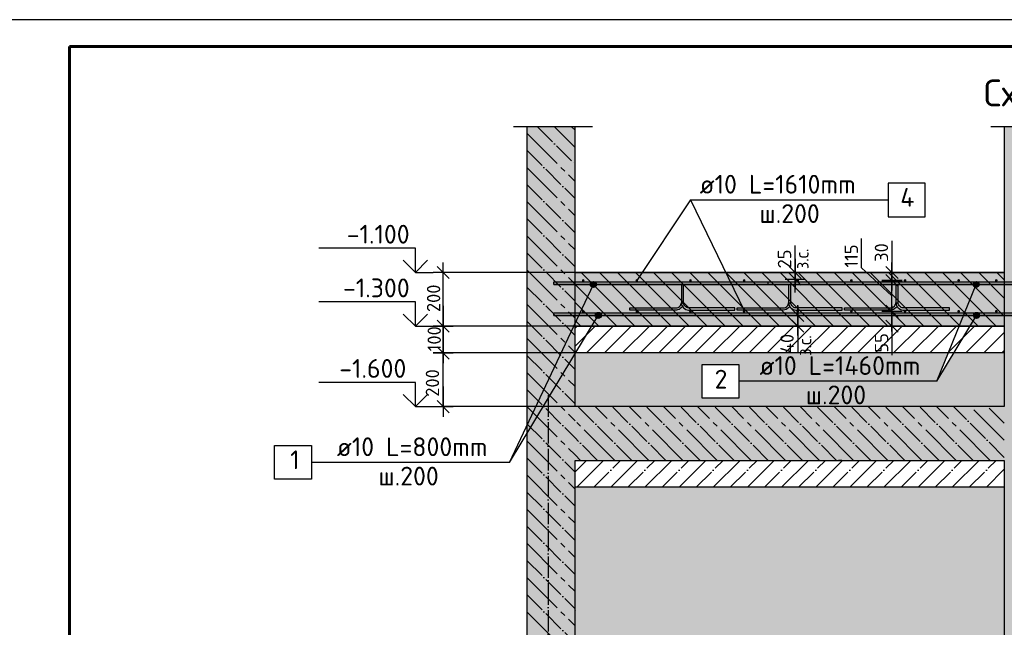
# Model space of a CAD drawing. Header units: millimetres. Extents: x 40580 to 559114, y -343730 to 81020.
# Tile 560 of 656: x 416589 to 434942, y -48708 to -37394. Entities that reach past the tile are written whole.
import ezdxf

# ---------------------------------------------------------------- set-up
doc = ezdxf.new("R2010")
doc.units = ezdxf.units.MM
doc.linetypes.add('______11', pattern=[500, 400, -50, 0, -50])
doc.linetypes.add('______5', pattern=[1100, 800, -100, 100, -100])
for name, color, linetype in [('___________________', 253, '______5'), ('_____________________', 96, 'Continuous'), ('______________________', 7, 'Continuous'), ('_______________________', 7, 'Continuous'), ('_________________________0', 7, 'Continuous'), ('Тонкие', 7, 'Continuous'), ('ФВ-2', 7, 'Continuous')]:
    doc.layers.add(name, color=color, linetype=linetype)
doc.layers.add('Standard', color=7, linetype='Continuous', lineweight=25)
doc.styles.add('ISOCPEUR', font='isocpeur.ttf')
doc.linetypes.add('ГОСТ 2.303 8', pattern='A,40,[2,GOST 2.303-68.shx,S=1,R=0,X=0,Y=0],-8', length=48)

# ---------------------------------------------------------------- blocks, each defined once
blk = doc.blocks.new('ALL_ML_STRICH')
at = {"color": 0, "linetype": 'ByBlock', "lineweight": -2}
for p, q in [((0, -0.5), (0, 0.5)), ((-1, 0), (0.5, 0)), ((-0.3, -0.3), (0.3, 0.3))]:
    blk.add_line(p, q, dxfattribs=at)
blk = doc.blocks.new('Из_буфера8386')
at = {"linetype": 'Continuous', "lineweight": 25, "ltscale": 100}
blk.add_lwpolyline([(62, 59400), (62, 0), (42062, 0), (42062, 59400), (62, 59400)], dxfattribs=at)
blk.add_lwpolyline([(62, 59400), (62, 0), (42062, 0), (42062, 59400), (62, 59400)], dxfattribs=at)
at = {"linetype": 'Continuous', "lineweight": 60, "ltscale": 100}
blk.add_lwpolyline([(2062, 58900), (2062, 500), (41562, 500), (41562, 58900), (2062, 58900)], dxfattribs=at)

msp = doc.modelspace()

# ---------------------------------------------------------------- hatches: boundary and pattern name
at = {"layer": '___________________', "linetype": 'Continuous'}
for points in [[(426942.4, -46891.9), (426946.1, -46888.1), (426959.6, -46901.6), (426946.1, -46915.1), (426942.4, -46911.3)], [(426942.4, -48391.9), (426946.1, -48388.1), (426959.6, -48401.6), (426946.1, -48415.1), (426942.4, -48411.3)]]:
    msp.add_hatch(color=7, dxfattribs=at).paths.add_polyline_path(points, flags=16)
at = {"layer": 'Standard', "linetype": 'Continuous'}
for points in [[(426042.4, -55599.7), (426942.4, -55599.7), (426942.4, -39387.1), (426042.4, -39387.1)], [(434942.4, -55599.7), (435842.4, -55599.7), (435842.4, -39387.1), (434942.4, -39387.1)], [(434942.4, -42099.7), (426942.4, -42099.7), (426942.4, -43099.7), (434942.4, -43099.7)], [(434942.4, -44599.7), (426942.4, -44599.7), (426942.4, -45599.7), (434942.4, -45599.7)]]:
    msp.add_hatch(color=9, dxfattribs=at).paths.add_polyline_path(points)
at = {"layer": 'ФВ-2'}
h = msp.add_hatch(dxfattribs=at)
h.set_pattern_fill('ANSI31', color=253, scale=75, angle=90)
h.set_pattern_definition([(135, (-985862.2, 1151588.58), (-168.379802, -168.379802), [])])
edge = h.paths.add_edge_path()
edge.add_line((449142.4, -42099.7), (449142.4, -43099.7))
edge.add_line((449142.4, -43099.7), (435842.4, -43099.7))
edge.add_line((435842.4, -43099.7), (435842.4, -42099.7))
edge.add_line((449142.4, -42099.7), (435842.4, -42099.7))
h.paths.add_polyline_path([(434942.4, -42099.7), (434942.4, -43099.7), (426942.4, -43099.7), (426942.4, -42099.7)])
h = msp.add_hatch(dxfattribs=at)
h.set_pattern_fill('ANSI31', color=253, scale=75)
h.set_pattern_definition([(45, (-985862.2, 1151588.58), (-168.379802, 168.379802), [])])
h.paths.add_polyline_path([(435842.4, -43099.7), (449142.4, -43099.7), (449142.4, -43599.7), (435842.4, -43599.7)])
h.paths.add_polyline_path([(426942.4, -43099.7), (434942.4, -43099.7), (434942.4, -43599.7), (426942.4, -43599.7)])
h = msp.add_hatch(dxfattribs=at)
h.set_pattern_fill('AR-CONC', color=256, scale=5)
h.set_pattern_definition([(50, (91404.84, 68891.65), (910.9233, -79.6954), [95.25, -1047.75]), (355, (91404.8, 68891.65), (-176.217, 955.2842), [76.2, -838.203]), (100.45144, (91480.75, 68885), (734.7062, 875.5888), [80.95, -890.4512]), (46.1842, (91404.8, 69145.7), (1355.3952, -210.2116), [142.875, -1571.625]), (96.63556, (91517.8, 69128.1), (1187.0207, 1237.1306), [121.425, -1335.678]), (351.18415, (91404.8, 69145.7), (1187.0207, 1237.1306), [114.3, -1257.2987]), (21, (91531.84, 69082.15), (758.072, -511.326), [95.25, -1047.75]), (326, (91531.8, 69082.15), (309.0101, 920.9398), [76.2, -838.2]), (71.45144, (91595, 69039.5), (1067.082, 409.6138), [80.95, -890.4497]), (37.5, (91404.84, 68891.65), (15.44302, 422.7752), [0, -828.04, 0, -850.9, 0, -841.375]), (7.5, (91404.84, 68891.65), (334.0983, 500.9029), [0, -485.14, 0, -808.99, 0, -320.675]), (327.5, (91121.63, 68891.65), (677.95298, -28.64372), [0, -317.5, 0, -990.6, 0, -1314.45]), (317.5, (90994.63, 68891.65), (740.6459, 127.1325), [0, -412.75, 0, -657.86, 0, -933.45])])
h.paths.add_polyline_path([(434942.4, -55599.7), (426942.4, -55599.7), (426942.4, -46099.7), (434942.4, -46099.7)])
h.paths.add_polyline_path([(449142.4, -52425.4), (449142.4, -52743.6), (449142.4, -53061.8), (449142.4, -53380), (449142.4, -53698.2), (449142.4, -54016.4), (449142.4, -54334.6), (449142.4, -54652.8), (449142.4, -54971), (449142.4, -55289.2), (449142.4, -55599.7), (448881.9, -55599.7), (448563.7, -55599.7), (448245.5, -55599.7), (447927.3, -55599.7), (447609.1, -55599.7), (447290.9, -55599.7), (446972.7, -55599.7), (446654.5, -55599.7), (446336.3, -55599.7), (446018.1, -55599.7), (445699.9, -55599.7), (445381.7, -55599.7), (445063.5, -55599.7), (444745.4, -55599.7), (444427.2, -55599.7), (444109, -55599.7), (443790.8, -55599.7), (443472.6, -55599.7), (443154.4, -55599.7), (442836.2, -55599.7), (442518, -55599.7), (442199.8, -55599.7), (441881.6, -55599.7), (441563.4, -55599.7), (441245.2, -55599.7), (440927, -55599.7), (440608.8, -55599.7), (440290.6, -55599.7), (439972.4, -55599.7), (439654.2, -55599.7), (439336, -55599.7), (439017.8, -55599.7), (438699.6, -55599.7), (438381.4, -55599.7), (438063.2, -55599.7), (437745, -55599.7), (437426.8, -55599.7), (437108.6, -55599.7), (436790.4, -55599.7), (436472.2, -55599.7), (436154, -55599.7), (435842.4, -55599.7), (435842.4, -55353.5), (435842.4, -55035.3), (435842.4, -54717.1), (435842.4, -54398.9), (435842.4, -54080.7), (435842.4, -53762.5), (435842.4, -53444.3), (435842.4, -53126.1), (435842.4, -52807.9), (435842.4, -52489.7), (435842.4, -52171.5), (435842.4, -51853.3), (435842.4, -51535.1), (435842.4, -51216.9), (435842.4, -50898.7), (435842.4, -50580.5), (435842.4, -50262.3), (435842.4, -49944.1), (435842.4, -49625.9), (435842.4, -49307.7), (435842.4, -48989.5), (435842.4, -48671.3), (435842.4, -48353.1), (435842.4, -48099.7), (436108.4, -48099.7), (436426.6, -48099.7), (436744.8, -48099.7), (437063, -48099.7), (437381.2, -48099.7), (437699.4, -48099.7), (438017.6, -48099.7), (438335.8, -48099.7), (438654, -48099.7), (438972.2, -48099.7), (439290.4, -48099.7), (439608.6, -48099.7), (439926.8, -48099.7), (440245, -48099.7), (440563.2, -48099.7), (440881.4, -48099.7), (441199.6, -48099.7), (441517.8, -48099.7), (441836, -48099.7), (442154.2, -48099.7), (442472.4, -48099.7), (442790.6, -48099.7), (443108.8, -48099.7), (443427, -48099.7), (443745.2, -48099.7), (444063.4, -48099.7), (444381.6, -48099.7), (444699.8, -48099.7), (445018, -48099.7), (445336.2, -48099.7), (445654.4, -48099.7), (445972.6, -48099.7), (446290.8, -48099.7), (446609, -48099.7), (446927.2, -48099.7), (447245.4, -48099.7), (447563.6, -48099.7), (447881.7, -48099.7), (448199.9, -48099.7), (448518.1, -48099.7), (448836.3, -48099.7), (449142.4, -48099.7), (449142.4, -48288.8), (449142.4, -48607), (449142.4, -48925.2), (449142.4, -49243.4), (449142.4, -49561.6), (449142.4, -49879.8), (449142.4, -50198), (449142.4, -50516.2), (449142.4, -50834.4), (449142.4, -51152.6), (449142.4, -51470.8), (449142.4, -51789), (449142.4, -52107.2)])
h.paths.add_polyline_path([(426942.4, -43907.9), (426942.4, -43611.7), (426949.6, -43599.7), (431092, -43599.7), (432848.4, -43599.7), (433897.5, -43599.7), (433683.1, -44126.1), (429995.6, -44126.1), (429995.6, -43813.6), (429308.1, -43813.6), (429308.1, -44438.6), (429995.6, -44438.6), (429995.6, -44126.1), (433683.1, -44126.1), (434001.5, -43599.7), (434942.4, -43599.7), (434942.4, -43634.8), (434942.4, -43953), (434942.4, -44271.2), (434942.4, -44589.4), (434942.4, -44599.7), (434634.5, -44599.7), (434316.3, -44599.7), (433998.1, -44599.7), (433679.9, -44599.7), (433361.7, -44599.7), (433043.5, -44599.7), (432725.3, -44599.7), (432407.1, -44599.7), (432088.9, -44599.7), (431770.7, -44599.7), (431452.5, -44599.7), (431134.3, -44599.7), (430816.1, -44599.7), (430497.9, -44599.7), (430179.7, -44599.7), (429861.5, -44599.7), (429543.3, -44599.7), (429225.1, -44599.7), (428906.9, -44599.7), (428588.7, -44599.7), (428270.5, -44599.7), (427952.3, -44599.7), (427634.1, -44599.7), (427315.9, -44599.7), (426997.8, -44599.7), (426942.4, -44599.7), (426942.4, -44544.3), (426942.4, -44226.1)])

# ---------------------------------------------------------------- linework, layer by layer
at = {"color": 0, "linetype": 'ByBlock', "lineweight": -2}
for p, q in [((432848.4, -41512.7), (432848.4, -42437.2)), ((432960.9, -42212.2), (432735.9, -41987.2)), ((432848.4, -42474.7), (432848.4, -41912.2)), ((432735.9, -42137.2), (432960.9, -42362.2)), ((432660.9, -42249.7), (433035.9, -42249.7)), ((432848.4, -42724.7), (432848.4, -43640.2)), ((432735.9, -42987.2), (432960.9, -43212.2))]:
    msp.add_line(p, q, dxfattribs=at)
at = {"layer": '___________________', "color": 253, "linetype": '______11'}
msp.add_line((426442.4, -44387.1), (426442.4, -58742.5), dxfattribs=at)
at = {"layer": '_____________________', "color": 7, "linetype": 'Continuous'}
for p, q in [((433467.4, -40437.2), (432779.9, -40437.2)), ((432779.9, -40437.2), (432779.9, -41062.2)), ((433467.4, -41062.2), (433467.4, -40437.2)), ((429092.4, -40749.7), (428092.4, -42249.7)), ((429092.4, -40749.7), (432779.9, -40749.7)), ((429092.4, -40749.7), (430097.1, -42823.8)), ((432779.9, -41062.2), (433467.4, -41062.2)), ((425716.3, -45638.5), (427283.6, -42324.7)), ((427227.3, -42324.7), (427227.3, -42324.7)), ((427283.6, -42268.5), (427283.6, -42268.5)), ((427283.6, -42381), (427283.6, -42381)), ((427339.8, -42324.7), (427339.8, -42324.7)), ((433683.1, -44126.1), (434416.9, -42324.7)), ((434360.6, -42324.7), (434360.6, -42324.7)), ((434416.9, -42268.5), (434416.9, -42268.5)), ((434416.9, -42381), (434416.9, -42381)), ((434473.1, -42324.7), (434473.1, -42324.7)), ((425716.3, -45638.5), (427373, -42899.7)), ((427316.8, -42899.7), (427316.8, -42899.7)), ((427373, -42843.5), (427373, -42843.5)), ((427429.3, -42899.7), (427429.3, -42899.7)), ((433683.1, -44126.1), (434424.9, -42899.7)), ((434368.7, -42899.7), (434368.7, -42899.7)), ((434424.9, -42843.5), (434424.9, -42843.5)), ((434481.2, -42899.7), (434481.2, -42899.7)), ((427373, -42956), (427373, -42956)), ((434424.9, -42956), (434424.9, -42956)), ((429308.1, -44438.6), (429308.1, -43813.6)), ((429308.1, -43813.6), (429995.6, -43813.6)), ((429995.6, -43813.6), (429995.6, -44438.6)), ((433683.1, -44126.1), (429995.6, -44126.1)), ((429995.6, -44438.6), (429308.1, -44438.6)), ((421341.3, -45951), (421341.3, -45326)), ((421341.3, -45326), (422028.8, -45326)), ((422028.8, -45326), (422028.8, -45951)), ((425716.3, -45638.5), (422028.8, -45638.5)), ((422028.8, -45951), (421341.3, -45951))]:
    msp.add_line(p, q, dxfattribs=at)
at = {"layer": '_____________________', "color": 4, "linetype": 'Continuous'}
for p, q in [((430542.4, -42324.7), (430542.4, -42274.7)), ((430542.4, -42899.7), (430542.4, -42849.7))]:
    msp.add_line(p, q, dxfattribs=at)
at = {"layer": '_____________________', "color": 4, "linetype": 'Continuous', "extrusion": (0, 0, -1)}
for points in [[(-426542.4, -42324.7), (-426542.4, -42274.7), (-435342.4, -42274.7), (-435342.4, -42324.7), (-426542.4, -42324.7), (-435342.4, -42324.7), (-426542.4, -42324.7), (-435342.4, -42324.7)], [(-426542.4, -42899.7), (-426542.4, -42849.7), (-435342.4, -42849.7), (-435342.4, -42899.7), (-426542.4, -42899.7), (-435342.4, -42899.7), (-426542.4, -42899.7), (-435342.4, -42899.7)]]:
    msp.add_lwpolyline(points, dxfattribs=at)
at = {"layer": '_____________________', "color": 7, "linetype": 'Continuous'}
for centre in [(427283.6, -42324.7), (434416.9, -42324.7), (427373, -42899.7), (434424.9, -42899.7)]:
    msp.add_circle(centre, 56.3, dxfattribs=at)
at = {"layer": '_____________________', "color": 4, "linetype": 'Continuous'}
for points in [[(427069.3, -42259.3), (427067.4, -42249.7), (427069.3, -42240.1)], [(427074.7, -42267.4), (427069.3, -42240.1), (427074.7, -42232)], [(427069.3, -42259.3), (427069.3, -42240.1), (427074.7, -42267.4)], [(427082.8, -42272.8), (427074.7, -42232), (427082.8, -42226.6)], [(427074.7, -42267.4), (427074.7, -42232), (427082.8, -42272.8)], [(427092.4, -42274.7), (427082.8, -42226.6), (427092.4, -42224.7)], [(427082.8, -42272.8), (427082.8, -42226.6), (427092.4, -42274.7)], [(427092.4, -42274.7), (427092.4, -42224.7), (427101.9, -42272.8)], [(427101.9, -42272.8), (427092.4, -42224.7), (427101.9, -42226.6)], [(427101.9, -42272.8), (427101.9, -42226.6), (427110, -42267.4)], [(427110, -42267.4), (427101.9, -42226.6), (427110, -42232)], [(427110, -42267.4), (427110, -42232), (427115.5, -42259.3)], [(427115.5, -42259.3), (427110, -42232), (427115.5, -42240.1)], [(427115.5, -42259.3), (427115.5, -42240.1), (427117.4, -42249.7)], [(428069.3, -42259.3), (428067.4, -42249.7), (428069.3, -42240.1)], [(428074.7, -42267.4), (428069.3, -42240.1), (428074.7, -42232)], [(428069.3, -42259.3), (428069.3, -42240.1), (428074.7, -42267.4)], [(428082.8, -42272.8), (428074.7, -42232), (428082.8, -42226.6)], [(428074.7, -42267.4), (428074.7, -42232), (428082.8, -42272.8)], [(428092.4, -42274.7), (428082.8, -42226.6), (428092.4, -42224.7)], [(428082.8, -42272.8), (428082.8, -42226.6), (428092.4, -42274.7)], [(428092.4, -42274.7), (428092.4, -42224.7), (428101.9, -42272.8)], [(428101.9, -42272.8), (428092.4, -42224.7), (428101.9, -42226.6)], [(428101.9, -42272.8), (428101.9, -42226.6), (428110, -42267.4)], [(428110, -42267.4), (428101.9, -42226.6), (428110, -42232)], [(428110, -42267.4), (428110, -42232), (428115.5, -42259.3)], [(428115.5, -42259.3), (428110, -42232), (428115.5, -42240.1)], [(428115.5, -42259.3), (428115.5, -42240.1), (428117.4, -42249.7)], [(429069.3, -42259.3), (429067.4, -42249.7), (429069.3, -42240.1)], [(429074.7, -42267.4), (429069.3, -42240.1), (429074.7, -42232)], [(429069.3, -42259.3), (429069.3, -42240.1), (429074.7, -42267.4)], [(429082.8, -42272.8), (429074.7, -42232), (429082.8, -42226.6)], [(429074.7, -42267.4), (429074.7, -42232), (429082.8, -42272.8)], [(429092.4, -42274.7), (429082.8, -42226.6), (429092.4, -42224.7)], [(429082.8, -42272.8), (429082.8, -42226.6), (429092.4, -42274.7)], [(429092.4, -42274.7), (429092.4, -42224.7), (429101.9, -42272.8)], [(429101.9, -42272.8), (429092.4, -42224.7), (429101.9, -42226.6)], [(429101.9, -42272.8), (429101.9, -42226.6), (429110, -42267.4)], [(429110, -42267.4), (429101.9, -42226.6), (429110, -42232)], [(429110, -42267.4), (429110, -42232), (429115.5, -42259.3)], [(429115.5, -42259.3), (429110, -42232), (429115.5, -42240.1)], [(429115.5, -42259.3), (429115.5, -42240.1), (429117.4, -42249.7)], [(430069.3, -42259.3), (430067.4, -42249.7), (430069.3, -42240.1)], [(430074.7, -42267.4), (430069.3, -42240.1), (430074.7, -42232)], [(430069.3, -42259.3), (430069.3, -42240.1), (430074.7, -42267.4)], [(430082.8, -42272.8), (430074.7, -42232), (430082.8, -42226.6)], [(430074.7, -42267.4), (430074.7, -42232), (430082.8, -42272.8)], [(430092.4, -42274.7), (430082.8, -42226.6), (430092.4, -42224.7)], [(430082.8, -42272.8), (430082.8, -42226.6), (430092.4, -42274.7)], [(430092.4, -42274.7), (430092.4, -42224.7), (430101.9, -42272.8)], [(430101.9, -42272.8), (430092.4, -42224.7), (430101.9, -42226.6)], [(430101.9, -42272.8), (430101.9, -42226.6), (430110, -42267.4)], [(430110, -42267.4), (430101.9, -42226.6), (430110, -42232)], [(430110, -42267.4), (430110, -42232), (430115.5, -42259.3)], [(430115.5, -42259.3), (430110, -42232), (430115.5, -42240.1)], [(430115.5, -42259.3), (430115.5, -42240.1), (430117.4, -42249.7)], [(431069.3, -42259.3), (431067.4, -42249.7), (431069.3, -42240.1)], [(431074.7, -42267.4), (431069.3, -42240.1), (431074.7, -42232)], [(431069.3, -42259.3), (431069.3, -42240.1), (431074.7, -42267.4)], [(431082.8, -42272.8), (431074.7, -42232), (431082.8, -42226.6)], [(431074.7, -42267.4), (431074.7, -42232), (431082.8, -42272.8)], [(431092.4, -42274.7), (431082.8, -42226.6), (431092.4, -42224.7)], [(431082.8, -42272.8), (431082.8, -42226.6), (431092.4, -42274.7)], [(431092.4, -42274.7), (431092.4, -42224.7), (431101.9, -42272.8)], [(431101.9, -42272.8), (431092.4, -42224.7), (431101.9, -42226.6)], [(431101.9, -42272.8), (431101.9, -42226.6), (431110, -42267.4)], [(431110, -42267.4), (431101.9, -42226.6), (431110, -42232)], [(431110, -42267.4), (431110, -42232), (431115.5, -42259.3)], [(431115.5, -42259.3), (431110, -42232), (431115.5, -42240.1)], [(431115.5, -42259.3), (431115.5, -42240.1), (431117.4, -42249.7)], [(432069.3, -42259.3), (432067.4, -42249.7), (432069.3, -42240.1)], [(432074.7, -42267.4), (432069.3, -42240.1), (432074.7, -42232)], [(432069.3, -42259.3), (432069.3, -42240.1), (432074.7, -42267.4)], [(432082.8, -42272.8), (432074.7, -42232), (432082.8, -42226.6)], [(432074.7, -42267.4), (432074.7, -42232), (432082.8, -42272.8)], [(432092.4, -42274.7), (432082.8, -42226.6), (432092.4, -42224.7)], [(432082.8, -42272.8), (432082.8, -42226.6), (432092.4, -42274.7)], [(432092.4, -42274.7), (432092.4, -42224.7), (432101.9, -42272.8)], [(432101.9, -42272.8), (432092.4, -42224.7), (432101.9, -42226.6)], [(432101.9, -42272.8), (432101.9, -42226.6), (432110, -42267.4)], [(432110, -42267.4), (432101.9, -42226.6), (432110, -42232)], [(432110, -42267.4), (432110, -42232), (432115.5, -42259.3)], [(432115.5, -42259.3), (432110, -42232), (432115.5, -42240.1)], [(432115.5, -42259.3), (432115.5, -42240.1), (432117.4, -42249.7)], [(433069.3, -42259.3), (433067.4, -42249.7), (433069.3, -42240.1)], [(433074.7, -42267.4), (433069.3, -42240.1), (433074.7, -42232)], [(433069.3, -42259.3), (433069.3, -42240.1), (433074.7, -42267.4)], [(433082.8, -42272.8), (433074.7, -42232), (433082.8, -42226.6)], [(433074.7, -42267.4), (433074.7, -42232), (433082.8, -42272.8)], [(433092.4, -42274.7), (433082.8, -42226.6), (433092.4, -42224.7)], [(433082.8, -42272.8), (433082.8, -42226.6), (433092.4, -42274.7)], [(433092.4, -42274.7), (433092.4, -42224.7), (433101.9, -42272.8)], [(433101.9, -42272.8), (433092.4, -42224.7), (433101.9, -42226.6)], [(433101.9, -42272.8), (433101.9, -42226.6), (433110, -42267.4)], [(433110, -42267.4), (433101.9, -42226.6), (433110, -42232)], [(433110, -42267.4), (433110, -42232), (433115.5, -42259.3)], [(433115.5, -42259.3), (433110, -42232), (433115.5, -42240.1)], [(433115.5, -42259.3), (433115.5, -42240.1), (433117.4, -42249.7)], [(434069.3, -42259.3), (434067.4, -42249.7), (434069.3, -42240.1)], [(434074.7, -42267.4), (434069.3, -42240.1), (434074.7, -42232)], [(434069.3, -42259.3), (434069.3, -42240.1), (434074.7, -42267.4)], [(434082.8, -42272.8), (434074.7, -42232), (434082.8, -42226.6)], [(434074.7, -42267.4), (434074.7, -42232), (434082.8, -42272.8)], [(434092.4, -42274.7), (434082.8, -42226.6), (434092.4, -42224.7)], [(434082.8, -42272.8), (434082.8, -42226.6), (434092.4, -42274.7)], [(434092.4, -42274.7), (434092.4, -42224.7), (434101.9, -42272.8)], [(434101.9, -42272.8), (434092.4, -42224.7), (434101.9, -42226.6)], [(434101.9, -42272.8), (434101.9, -42226.6), (434110, -42267.4)], [(434110, -42267.4), (434101.9, -42226.6), (434110, -42232)], [(434110, -42267.4), (434110, -42232), (434115.5, -42259.3)], [(434115.5, -42259.3), (434110, -42232), (434115.5, -42240.1)], [(434115.5, -42259.3), (434115.5, -42240.1), (434117.4, -42249.7)], [(434769.3, -42259.3), (434769.3, -42240.1), (434767.4, -42249.7)], [(434774.7, -42267.4), (434774.7, -42232), (434769.3, -42259.3)], [(434769.3, -42259.3), (434774.7, -42232), (434769.3, -42240.1)], [(434782.8, -42272.8), (434782.8, -42226.6), (434774.7, -42267.4)], [(434774.7, -42267.4), (434782.8, -42226.6), (434774.7, -42232)], [(434792.4, -42274.7), (434792.4, -42224.7), (434782.8, -42272.8)], [(434782.8, -42272.8), (434792.4, -42224.7), (434782.8, -42226.6)], [(434792.4, -42274.7), (434801.9, -42226.6), (434792.4, -42224.7)], [(434801.9, -42272.8), (434801.9, -42226.6), (434792.4, -42274.7)], [(434801.9, -42272.8), (434810, -42232), (434801.9, -42226.6)], [(434810, -42267.4), (434810, -42232), (434801.9, -42272.8)], [(434810, -42267.4), (434815.5, -42240.1), (434810, -42232)], [(434815.5, -42259.3), (434815.5, -42240.1), (434810, -42267.4)], [(434815.5, -42259.3), (434817.4, -42249.7), (434815.5, -42240.1)], [(427069.3, -42834.3), (427067.4, -42824.7), (427069.3, -42815.1)], [(427074.7, -42842.4), (427069.3, -42815.1), (427074.7, -42807)], [(427069.3, -42834.3), (427069.3, -42815.1), (427074.7, -42842.4)], [(427082.8, -42847.8), (427074.7, -42807), (427082.8, -42801.6)], [(427074.7, -42842.4), (427074.7, -42807), (427082.8, -42847.8)], [(427092.4, -42849.7), (427082.8, -42801.6), (427092.4, -42799.7)], [(427082.8, -42847.8), (427082.8, -42801.6), (427092.4, -42849.7)], [(427092.4, -42849.7), (427092.4, -42799.7), (427101.9, -42847.8)], [(427101.9, -42847.8), (427092.4, -42799.7), (427101.9, -42801.6)], [(427101.9, -42847.8), (427101.9, -42801.6), (427110, -42842.4)], [(427110, -42842.4), (427101.9, -42801.6), (427110, -42807)], [(427110, -42842.4), (427110, -42807), (427115.5, -42834.3)], [(427115.5, -42834.3), (427110, -42807), (427115.5, -42815.1)], [(427115.5, -42834.3), (427115.5, -42815.1), (427117.4, -42824.7)], [(428069.3, -42834.3), (428067.4, -42824.7), (428069.3, -42815.1)], [(428074.7, -42842.4), (428069.3, -42815.1), (428074.7, -42807)], [(428069.3, -42834.3), (428069.3, -42815.1), (428074.7, -42842.4)], [(428082.8, -42847.8), (428074.7, -42807), (428082.8, -42801.6)], [(428074.7, -42842.4), (428074.7, -42807), (428082.8, -42847.8)], [(428092.4, -42849.7), (428082.8, -42801.6), (428092.4, -42799.7)], [(428082.8, -42847.8), (428082.8, -42801.6), (428092.4, -42849.7)], [(428092.4, -42849.7), (428092.4, -42799.7), (428101.9, -42847.8)], [(428101.9, -42847.8), (428092.4, -42799.7), (428101.9, -42801.6)], [(428101.9, -42847.8), (428101.9, -42801.6), (428110, -42842.4)], [(428110, -42842.4), (428101.9, -42801.6), (428110, -42807)], [(428110, -42842.4), (428110, -42807), (428115.5, -42834.3)], [(428115.5, -42834.3), (428110, -42807), (428115.5, -42815.1)], [(428115.5, -42834.3), (428115.5, -42815.1), (428117.4, -42824.7)], [(429069.3, -42834.3), (429067.4, -42824.7), (429069.3, -42815.1)], [(429074.7, -42842.4), (429069.3, -42815.1), (429074.7, -42807)], [(429069.3, -42834.3), (429069.3, -42815.1), (429074.7, -42842.4)], [(429082.8, -42847.8), (429074.7, -42807), (429082.8, -42801.6)], [(429074.7, -42842.4), (429074.7, -42807), (429082.8, -42847.8)], [(429092.4, -42849.7), (429082.8, -42801.6), (429092.4, -42799.7)], [(429082.8, -42847.8), (429082.8, -42801.6), (429092.4, -42849.7)], [(429092.4, -42849.7), (429092.4, -42799.7), (429101.9, -42847.8)], [(429101.9, -42847.8), (429092.4, -42799.7), (429101.9, -42801.6)], [(429101.9, -42847.8), (429101.9, -42801.6), (429110, -42842.4)], [(429110, -42842.4), (429101.9, -42801.6), (429110, -42807)], [(429110, -42842.4), (429110, -42807), (429115.5, -42834.3)], [(429115.5, -42834.3), (429110, -42807), (429115.5, -42815.1)], [(429115.5, -42834.3), (429115.5, -42815.1), (429117.4, -42824.7)], [(430069.3, -42834.3), (430067.4, -42824.7), (430069.3, -42815.1)], [(430074.7, -42842.4), (430069.3, -42815.1), (430074.7, -42807)], [(430069.3, -42834.3), (430069.3, -42815.1), (430074.7, -42842.4)], [(430082.8, -42847.8), (430074.7, -42807), (430082.8, -42801.6)], [(430074.7, -42842.4), (430074.7, -42807), (430082.8, -42847.8)], [(430092.4, -42849.7), (430082.8, -42801.6), (430092.4, -42799.7)], [(430082.8, -42847.8), (430082.8, -42801.6), (430092.4, -42849.7)], [(430092.4, -42849.7), (430092.4, -42799.7), (430101.9, -42847.8)], [(430101.9, -42847.8), (430092.4, -42799.7), (430101.9, -42801.6)], [(430101.9, -42847.8), (430101.9, -42801.6), (430110, -42842.4)], [(430110, -42842.4), (430101.9, -42801.6), (430110, -42807)], [(430110, -42842.4), (430110, -42807), (430115.5, -42834.3)], [(430115.5, -42834.3), (430110, -42807), (430115.5, -42815.1)], [(430115.5, -42834.3), (430115.5, -42815.1), (430117.4, -42824.7)], [(431069.3, -42834.3), (431067.4, -42824.7), (431069.3, -42815.1)], [(431074.7, -42842.4), (431069.3, -42815.1), (431074.7, -42807)], [(431069.3, -42834.3), (431069.3, -42815.1), (431074.7, -42842.4)], [(431082.8, -42847.8), (431074.7, -42807), (431082.8, -42801.6)], [(431074.7, -42842.4), (431074.7, -42807), (431082.8, -42847.8)], [(431092.4, -42849.7), (431082.8, -42801.6), (431092.4, -42799.7)], [(431082.8, -42847.8), (431082.8, -42801.6), (431092.4, -42849.7)], [(431092.4, -42849.7), (431092.4, -42799.7), (431101.9, -42847.8)], [(431101.9, -42847.8), (431092.4, -42799.7), (431101.9, -42801.6)], [(431101.9, -42847.8), (431101.9, -42801.6), (431110, -42842.4)], [(431110, -42842.4), (431101.9, -42801.6), (431110, -42807)], [(431110, -42842.4), (431110, -42807), (431115.5, -42834.3)], [(431115.5, -42834.3), (431110, -42807), (431115.5, -42815.1)], [(431115.5, -42834.3), (431115.5, -42815.1), (431117.4, -42824.7)], [(432069.3, -42834.3), (432067.4, -42824.7), (432069.3, -42815.1)], [(432074.7, -42842.4), (432069.3, -42815.1), (432074.7, -42807)], [(432069.3, -42834.3), (432069.3, -42815.1), (432074.7, -42842.4)], [(432082.8, -42847.8), (432074.7, -42807), (432082.8, -42801.6)], [(432074.7, -42842.4), (432074.7, -42807), (432082.8, -42847.8)], [(432092.4, -42849.7), (432082.8, -42801.6), (432092.4, -42799.7)], [(432082.8, -42847.8), (432082.8, -42801.6), (432092.4, -42849.7)], [(432092.4, -42849.7), (432092.4, -42799.7), (432101.9, -42847.8)], [(432101.9, -42847.8), (432092.4, -42799.7), (432101.9, -42801.6)], [(432101.9, -42847.8), (432101.9, -42801.6), (432110, -42842.4)], [(432110, -42842.4), (432101.9, -42801.6), (432110, -42807)], [(432110, -42842.4), (432110, -42807), (432115.5, -42834.3)], [(432115.5, -42834.3), (432110, -42807), (432115.5, -42815.1)], [(432115.5, -42834.3), (432115.5, -42815.1), (432117.4, -42824.7)], [(433069.3, -42834.3), (433067.4, -42824.7), (433069.3, -42815.1)], [(433074.7, -42842.4), (433069.3, -42815.1), (433074.7, -42807)], [(433069.3, -42834.3), (433069.3, -42815.1), (433074.7, -42842.4)], [(433082.8, -42847.8), (433074.7, -42807), (433082.8, -42801.6)], [(433074.7, -42842.4), (433074.7, -42807), (433082.8, -42847.8)], [(433092.4, -42849.7), (433082.8, -42801.6), (433092.4, -42799.7)], [(433082.8, -42847.8), (433082.8, -42801.6), (433092.4, -42849.7)], [(433092.4, -42849.7), (433092.4, -42799.7), (433101.9, -42847.8)], [(433101.9, -42847.8), (433092.4, -42799.7), (433101.9, -42801.6)], [(433101.9, -42847.8), (433101.9, -42801.6), (433110, -42842.4)], [(433110, -42842.4), (433101.9, -42801.6), (433110, -42807)], [(433110, -42842.4), (433110, -42807), (433115.5, -42834.3)], [(433115.5, -42834.3), (433110, -42807), (433115.5, -42815.1)], [(433115.5, -42834.3), (433115.5, -42815.1), (433117.4, -42824.7)], [(434069.3, -42834.3), (434067.4, -42824.7), (434069.3, -42815.1)], [(434074.7, -42842.4), (434069.3, -42815.1), (434074.7, -42807)], [(434069.3, -42834.3), (434069.3, -42815.1), (434074.7, -42842.4)], [(434082.8, -42847.8), (434074.7, -42807), (434082.8, -42801.6)], [(434074.7, -42842.4), (434074.7, -42807), (434082.8, -42847.8)], [(434092.4, -42849.7), (434082.8, -42801.6), (434092.4, -42799.7)], [(434082.8, -42847.8), (434082.8, -42801.6), (434092.4, -42849.7)], [(434092.4, -42849.7), (434092.4, -42799.7), (434101.9, -42847.8)], [(434101.9, -42847.8), (434092.4, -42799.7), (434101.9, -42801.6)], [(434101.9, -42847.8), (434101.9, -42801.6), (434110, -42842.4)], [(434110, -42842.4), (434101.9, -42801.6), (434110, -42807)], [(434110, -42842.4), (434110, -42807), (434115.5, -42834.3)], [(434115.5, -42834.3), (434110, -42807), (434115.5, -42815.1)], [(434115.5, -42834.3), (434115.5, -42815.1), (434117.4, -42824.7)], [(434769.3, -42834.3), (434769.3, -42815.1), (434767.4, -42824.7)], [(434774.7, -42842.4), (434774.7, -42807), (434769.3, -42834.3)], [(434769.3, -42834.3), (434774.7, -42807), (434769.3, -42815.1)], [(434782.8, -42847.8), (434782.8, -42801.6), (434774.7, -42842.4)], [(434774.7, -42842.4), (434782.8, -42801.6), (434774.7, -42807)], [(434792.4, -42849.7), (434792.4, -42799.7), (434782.8, -42847.8)], [(434782.8, -42847.8), (434792.4, -42799.7), (434782.8, -42801.6)], [(434792.4, -42849.7), (434801.9, -42801.6), (434792.4, -42799.7)], [(434801.9, -42847.8), (434801.9, -42801.6), (434792.4, -42849.7)], [(434801.9, -42847.8), (434810, -42807), (434801.9, -42801.6)], [(434810, -42842.4), (434810, -42807), (434801.9, -42847.8)], [(434810, -42842.4), (434815.5, -42815.1), (434810, -42807)], [(434815.5, -42834.3), (434815.5, -42815.1), (434810, -42842.4)], [(434815.5, -42834.3), (434817.4, -42824.7), (434815.5, -42815.1)]]:
    msp.add_solid(points, dxfattribs=at)
at = {"layer": '_____________________', "color": 7, "linetype": 'Continuous'}
for points in [[(427235.2, -42322.6), (427227.3, -42324.7), (427235.2, -42296.6)], [(427332, -42324.7), (427227.3, -42324.7), (427332, -42296.6)], [(427235.2, -42352.8), (427227.3, -42324.7), (427235.2, -42324.7)], [(427255.5, -42291.2), (427235.2, -42296.6), (427255.5, -42276.3)], [(427311.7, -42296.6), (427235.2, -42296.6), (427311.7, -42276.3)], [(427235.2, -42322.6), (427235.2, -42296.6), (427332, -42296.6)], [(427235.2, -42352.8), (427235.2, -42324.7), (427339.8, -42324.7)], [(427332, -42352.8), (427235.2, -42352.8), (427332, -42326.8)], [(427255.5, -42373.1), (427235.2, -42352.8), (427255.5, -42352.8)], [(427283.6, -42276.3), (427255.5, -42276.3), (427283.6, -42268.5)], [(427255.5, -42291.2), (427255.5, -42276.3), (427311.7, -42276.3)], [(427255.5, -42373.1), (427255.5, -42352.8), (427332, -42352.8)], [(427311.7, -42373.1), (427255.5, -42373.1), (427311.7, -42358.2)], [(427283.6, -42381), (427255.5, -42373.1), (427283.6, -42373.1)], [(427283.6, -42276.3), (427283.6, -42268.5), (427311.7, -42276.3)], [(427283.6, -42381), (427283.6, -42373.1), (427311.7, -42373.1)], [(427311.7, -42296.6), (427311.7, -42276.3), (427332, -42296.6)], [(427311.7, -42373.1), (427311.7, -42358.2), (427332, -42352.8)], [(427332, -42324.7), (427332, -42296.6), (427339.8, -42324.7)], [(427332, -42352.8), (427332, -42326.8), (427339.8, -42324.7)], [(434368.5, -42322.6), (434360.6, -42324.7), (434368.5, -42296.6)], [(434465.2, -42324.7), (434360.6, -42324.7), (434465.2, -42296.6)], [(434368.5, -42352.8), (434360.6, -42324.7), (434368.5, -42324.7)], [(434388.7, -42291.2), (434368.5, -42296.6), (434388.7, -42276.3)], [(434445, -42296.6), (434368.5, -42296.6), (434445, -42276.3)], [(434368.5, -42322.6), (434368.5, -42296.6), (434465.2, -42296.6)], [(434368.5, -42352.8), (434368.5, -42324.7), (434473.1, -42324.7)], [(434465.2, -42352.8), (434368.5, -42352.8), (434465.2, -42326.8)], [(434388.7, -42373.1), (434368.5, -42352.8), (434388.7, -42352.8)], [(434416.9, -42276.3), (434388.7, -42276.3), (434416.9, -42268.5)], [(434388.7, -42291.2), (434388.7, -42276.3), (434445, -42276.3)], [(434388.7, -42373.1), (434388.7, -42352.8), (434465.2, -42352.8)], [(434445, -42373.1), (434388.7, -42373.1), (434445, -42358.2)], [(434416.9, -42381), (434388.7, -42373.1), (434416.9, -42373.1)], [(434416.9, -42276.3), (434416.9, -42268.5), (434445, -42276.3)], [(434416.9, -42381), (434416.9, -42373.1), (434445, -42373.1)], [(434445, -42296.6), (434445, -42276.3), (434465.2, -42296.6)], [(434445, -42373.1), (434445, -42358.2), (434465.2, -42352.8)], [(434465.2, -42324.7), (434465.2, -42296.6), (434473.1, -42324.7)], [(434465.2, -42352.8), (434465.2, -42326.8), (434473.1, -42324.7)], [(427324.6, -42897.6), (427316.8, -42899.7), (427324.6, -42871.6)], [(427421.4, -42899.7), (427316.8, -42899.7), (427421.4, -42871.6)], [(427324.6, -42927.8), (427316.8, -42899.7), (427324.6, -42899.7)], [(427344.9, -42866.2), (427324.6, -42871.6), (427344.9, -42851.3)], [(427401.1, -42871.6), (427324.6, -42871.6), (427401.1, -42851.3)], [(427324.6, -42897.6), (427324.6, -42871.6), (427421.4, -42871.6)], [(427324.6, -42927.8), (427324.6, -42899.7), (427429.3, -42899.7)], [(427421.4, -42927.8), (427324.6, -42927.8), (427421.4, -42901.8)], [(427344.9, -42948.1), (427324.6, -42927.8), (427344.9, -42927.8)], [(427373, -42851.3), (427344.9, -42851.3), (427373, -42843.5)], [(427344.9, -42866.2), (427344.9, -42851.3), (427401.1, -42851.3)], [(427344.9, -42948.1), (427344.9, -42927.8), (427421.4, -42927.8)], [(427401.1, -42948.1), (427344.9, -42948.1), (427401.1, -42933.2)], [(427373, -42851.3), (427373, -42843.5), (427401.1, -42851.3)], [(427401.1, -42871.6), (427401.1, -42851.3), (427421.4, -42871.6)], [(427401.1, -42948.1), (427401.1, -42933.2), (427421.4, -42927.8)], [(427421.4, -42899.7), (427421.4, -42871.6), (427429.3, -42899.7)], [(427421.4, -42927.8), (427421.4, -42901.8), (427429.3, -42899.7)], [(434376.6, -42897.6), (434368.7, -42899.7), (434376.6, -42871.6)], [(434473.3, -42899.7), (434368.7, -42899.7), (434473.3, -42871.6)], [(434376.6, -42927.8), (434368.7, -42899.7), (434376.6, -42899.7)], [(434396.8, -42866.2), (434376.6, -42871.6), (434396.8, -42851.3)], [(434453.1, -42871.6), (434376.6, -42871.6), (434453.1, -42851.3)], [(434376.6, -42897.6), (434376.6, -42871.6), (434473.3, -42871.6)], [(434376.6, -42927.8), (434376.6, -42899.7), (434481.2, -42899.7)], [(434473.3, -42927.8), (434376.6, -42927.8), (434473.3, -42901.8)], [(434396.8, -42948.1), (434376.6, -42927.8), (434396.8, -42927.8)], [(434424.9, -42851.3), (434396.8, -42851.3), (434424.9, -42843.5)], [(434396.8, -42866.2), (434396.8, -42851.3), (434453.1, -42851.3)], [(434396.8, -42948.1), (434396.8, -42927.8), (434473.3, -42927.8)], [(434453.1, -42948.1), (434396.8, -42948.1), (434453.1, -42933.2)], [(434424.9, -42851.3), (434424.9, -42843.5), (434453.1, -42851.3)], [(434453.1, -42871.6), (434453.1, -42851.3), (434473.3, -42871.6)], [(434453.1, -42948.1), (434453.1, -42933.2), (434473.3, -42927.8)], [(434473.3, -42899.7), (434473.3, -42871.6), (434481.2, -42899.7)], [(434473.3, -42927.8), (434473.3, -42901.8), (434481.2, -42899.7)], [(427373, -42956), (427344.9, -42948.1), (427373, -42948.1)], [(427373, -42956), (427373, -42948.1), (427401.1, -42948.1)], [(434424.9, -42956), (434396.8, -42948.1), (434424.9, -42948.1)], [(434424.9, -42956), (434424.9, -42948.1), (434453.1, -42948.1)]]:
    msp.add_solid(points, dxfattribs=at)
at = {"layer": '______________________', "color": 253, "linetype": 'Continuous'}
for p, q in [((426942.4, -42099.7), (424482.8, -42099.7)), ((426942.4, -43099.7), (424482.8, -43099.7)), ((426942.4, -43099.7), (424482.8, -43099.7)), ((426942.4, -43599.7), (424482.8, -43599.7)), ((426942.4, -43599.7), (424482.8, -43599.7)), ((426942.4, -44599.7), (424482.8, -44599.7)), ((426942.4, -44599.7), (424482.8, -44599.7)), ((431911.8, -45599.7), (431851.3, -45599.7))]:
    msp.add_line(p, q, dxfattribs=at)
at = {"layer": '______________________', "color": 7, "linetype": 'Continuous'}
for p, q in [((424482.8, -43099.7), (424482.8, -42099.7)), ((432848.4, -42824.7), (432848.4, -42249.7)), ((431092, -43099.7), (431092, -42894.7)), ((424482.8, -43599.7), (424482.8, -43099.7)), ((424482.8, -44599.7), (424482.8, -43599.7))]:
    msp.add_line(p, q, dxfattribs=at)
at = {"layer": '_______________________', "color": 7, "linetype": 'Continuous'}
for p, q in [((423964.7, -41649.7), (422164.7, -41649.7)), ((423964.7, -42099.7), (423964.7, -41649.7)), ((423964.7, -42099.7), (423739.7, -41874.7)), ((423964.7, -42099.7), (424189.7, -41874.7)), ((423964.7, -42099.7), (423964.7, -42099.7)), ((423964.7, -42099.7), (423964.7, -42099.7)), ((423964.7, -42099.7), (424295.3, -42099.7)), ((423964.7, -42099.7), (423964.7, -42099.7)), ((423964.7, -42099.7), (423964.7, -42099.7)), ((423964.7, -42649.7), (422164.7, -42649.7)), ((423964.7, -43099.7), (423964.7, -42649.7)), ((423964.7, -43099.7), (423739.7, -42874.7)), ((423964.7, -43099.7), (424189.7, -42874.7)), ((423964.7, -43099.7), (423964.7, -43099.7)), ((423964.7, -43099.7), (423964.7, -43099.7)), ((423964.7, -43099.7), (424295.3, -43099.7)), ((423964.7, -43099.7), (423964.7, -43099.7)), ((423964.7, -43099.7), (423964.7, -43099.7)), ((423964.7, -44149.7), (422164.7, -44149.7)), ((423964.7, -44599.7), (423964.7, -44149.7)), ((423964.7, -44599.7), (423739.7, -44374.7)), ((423964.7, -44599.7), (424189.7, -44374.7)), ((423964.7, -44599.7), (423964.7, -44599.7)), ((423964.7, -44599.7), (423964.7, -44599.7)), ((423964.7, -44599.7), (424295.3, -44599.7)), ((423964.7, -44599.7), (423964.7, -44599.7)), ((423964.7, -44599.7), (423964.7, -44599.7))]:
    msp.add_line(p, q, dxfattribs=at)
at = {"layer": '_________________________0', "color": 40, "linetype": 'Continuous', "extrusion": (0, 0, -1)}
for points in [[(-428942.4, -42730.8), (-428937.5, -42739.5), (-428921.4, -42758.8), (-428902.2, -42774.8), (-428878.8, -42787.9), (-428853.4, -42796.3), (-428829, -42799.7), (-427962.4, -42799.7), (-427962.4, -42759.7), (-428826.2, -42759.7), (-428844.3, -42757.2), (-428862.6, -42751.2), (-428879.4, -42741.8), (-428893, -42730.4), (-428904.4, -42716.7), (-428913.8, -42699.9), (-428919.8, -42681.6), (-428922.4, -42663.5), (-428925.8, -42690.7), (-428934.1, -42716.1), (-428947.2, -42739.5), (-428963.3, -42758.8), (-428982.6, -42774.8), (-429005.9, -42787.9), (-429031.3, -42796.3), (-429055.7, -42799.7), (-429922.4, -42799.7), (-429922.4, -42759.7), (-429058.5, -42759.7), (-429040.4, -42757.2), (-429022.1, -42751.2), (-429005.3, -42741.8), (-428991.7, -42730.4), (-428980.3, -42716.7), (-428970.9, -42699.9), (-428964.9, -42681.6), (-428962.4, -42663.5), (-428962.4, -42324.7), (-428922.4, -42324.7), (-428922.4, -42663.5), (-428962.4, -42663.5)], [(-430942.4, -42730.8), (-430937.5, -42739.5), (-430921.4, -42758.8), (-430902.2, -42774.8), (-430878.8, -42787.9), (-430853.4, -42796.3), (-430829, -42799.7), (-429962.4, -42799.7), (-429962.4, -42759.7), (-430826.2, -42759.7), (-430844.3, -42757.2), (-430862.6, -42751.2), (-430879.4, -42741.8), (-430893, -42730.4), (-430904.4, -42716.7), (-430913.8, -42699.9), (-430919.8, -42681.6), (-430922.4, -42663.5), (-430925.8, -42690.7), (-430934.1, -42716.1), (-430947.2, -42739.5), (-430963.3, -42758.8), (-430982.6, -42774.8), (-431005.9, -42787.9), (-431031.3, -42796.3), (-431055.7, -42799.7), (-431922.4, -42799.7), (-431922.4, -42759.7), (-431058.5, -42759.7), (-431040.4, -42757.2), (-431022.1, -42751.2), (-431005.3, -42741.8), (-430991.7, -42730.4), (-430980.3, -42716.7), (-430970.9, -42699.9), (-430964.9, -42681.6), (-430962.4, -42663.5), (-430962.4, -42324.7), (-430922.4, -42324.7), (-430922.4, -42663.5), (-430962.4, -42663.5)], [(-432942.4, -42730.8), (-432937.5, -42739.5), (-432921.4, -42758.8), (-432902.2, -42774.8), (-432878.8, -42787.9), (-432853.4, -42796.3), (-432829, -42799.7), (-431962.4, -42799.7), (-431962.4, -42759.7), (-432826.2, -42759.7), (-432844.3, -42757.2), (-432862.6, -42751.2), (-432879.4, -42741.8), (-432893, -42730.4), (-432904.4, -42716.7), (-432913.8, -42699.9), (-432919.8, -42681.6), (-432922.4, -42663.5), (-432925.8, -42690.7), (-432934.1, -42716.1), (-432947.2, -42739.5), (-432963.3, -42758.8), (-432982.6, -42774.8), (-433005.9, -42787.9), (-433031.3, -42796.3), (-433055.7, -42799.7), (-433922.4, -42799.7), (-433922.4, -42759.7), (-433058.5, -42759.7), (-433040.4, -42757.2), (-433022.1, -42751.2), (-433005.3, -42741.8), (-432991.7, -42730.4), (-432980.3, -42716.7), (-432970.9, -42699.9), (-432964.9, -42681.6), (-432962.4, -42663.5), (-432962.4, -42324.7), (-432922.4, -42324.7), (-432922.4, -42663.5), (-432962.4, -42663.5)]]:
    msp.add_lwpolyline(points, dxfattribs=at)
at = {"layer": 'Standard', "color": 7, "linetype": 'ГОСТ 2.303 8', "ltscale": 30}
for p, q in [((427268.9, -39387.1), (425792.4, -39387.1)), ((436168.9, -39387.1), (434692.4, -39387.1))]:
    msp.add_line(p, q, dxfattribs=at)
at = {"layer": 'Standard', "color": 7, "linetype": 'Continuous'}
for p, q in [((426042.4, -39387.1), (426042.4, -55599.7)), ((426042.4, -39387.1), (426042.4, -55599.7)), ((426942.4, -44599.7), (426942.4, -39387.1)), ((426942.4, -44599.7), (426942.4, -39387.1)), ((434942.4, -39387.1), (434942.4, -44599.7)), ((431045.1, -42099.7), (431045.1, -41599.7)), ((434942.4, -42099.7), (426942.4, -42099.7)), ((434942.4, -42099.7), (426942.4, -42099.7)), ((426942.4, -43099.7), (434942.4, -43099.7)), ((431092, -43099.7), (431092, -43599.7)), ((434942.4, -43599.7), (426942.4, -43599.7)), ((434942.4, -44599.7), (426942.4, -44599.7)), ((434942.4, -44599.7), (426942.4, -44599.7)), ((426942.4, -55599.7), (426942.4, -45599.7)), ((426942.4, -45599.7), (434942.4, -45599.7)), ((426942.4, -55599.7), (426942.4, -45599.7)), ((426942.4, -45599.7), (434942.4, -45599.7)), ((426942.4, -45599.7), (434942.4, -45599.7)), ((426942.4, -46099.7), (426942.4, -45599.7)), ((426942.4, -45599.7), (426942.4, -45599.7)), ((434942.4, -45599.7), (434942.4, -55599.7)), ((434942.4, -45599.7), (434942.4, -46099.7)), ((434942.4, -46099.7), (426942.4, -46099.7))]:
    msp.add_line(p, q, dxfattribs=at)
at = {"layer": 'Standard', "color": 253, "linetype": '______11'}
for p, q in [((426239.9, -39387.1), (426942.4, -40089.5)), ((426876.3, -39387.1), (426942.4, -39453.1)), ((426042.4, -39825.9), (426942.4, -40725.9)), ((426042.4, -40462.3), (426942.4, -41362.3)), ((426042.4, -41098.7), (426942.4, -41998.7)), ((426042.4, -41735.1), (426942.4, -42635.1)), ((426042.4, -42371.5), (426942.4, -43271.5)), ((426042.4, -43007.9), (426942.4, -43907.9)), ((426042.4, -43644.3), (426942.4, -44544.3)), ((426042.4, -44280.7), (426942.4, -45180.7)), ((427997.8, -45599.7), (426997.8, -44599.7)), ((428634.1, -45599.7), (427634.1, -44599.7)), ((429270.5, -45599.7), (428270.5, -44599.7)), ((429906.9, -45599.7), (428906.9, -44599.7)), ((430543.3, -45599.7), (429543.3, -44599.7)), ((431179.7, -45599.7), (430179.7, -44599.7)), ((431816.1, -45599.7), (430816.1, -44599.7)), ((432452.5, -45599.7), (431452.5, -44599.7)), ((433088.9, -45599.7), (432088.9, -44599.7)), ((433725.3, -45599.7), (432725.3, -44599.7)), ((434361.7, -45599.7), (433361.7, -44599.7)), ((434942.4, -45544), (433998.1, -44599.7)), ((434942.4, -44907.6), (434634.5, -44599.7)), ((426042.4, -44917.1), (426942.4, -45817.1)), ((427361.4, -45599.7), (426942.4, -45180.7)), ((426042.4, -45553.5), (426942.4, -46453.5)), ((426942.4, -45810.6), (427153.3, -45599.7)), ((427289.7, -46099.7), (427789.7, -45599.7)), ((427926.1, -46099.7), (428426.1, -45599.7)), ((428562.5, -46099.7), (429062.5, -45599.7)), ((429198.9, -46099.7), (429698.9, -45599.7)), ((429835.3, -46099.7), (430335.3, -45599.7)), ((430471.7, -46099.7), (430971.7, -45599.7)), ((431108.1, -46099.7), (431608.1, -45599.7)), ((431744.5, -46099.7), (432244.5, -45599.7)), ((432380.9, -46099.7), (432880.9, -45599.7)), ((433017.3, -46099.7), (433517.3, -45599.7)), ((433653.6, -46099.7), (434153.6, -45599.7)), ((434290, -46099.7), (434790, -45599.7)), ((426042.4, -46189.9), (426942.4, -47089.9)), ((434926.4, -46099.7), (434942.4, -46083.8)), ((426042.4, -46826.3), (426942.4, -47726.3)), ((426042.4, -47462.7), (426942.4, -48362.7)), ((426042.4, -48099.1), (426942.4, -48999.1))]:
    msp.add_line(p, q, dxfattribs=at)
at = {"layer": 'Standard', "color": 253, "linetype": '______5'}
for p, q in [((426558.1, -39387.1), (426942.4, -39771.3)), ((426042.4, -39507.7), (426942.4, -40407.7)), ((426042.4, -40144.1), (426942.4, -41044.1)), ((426042.4, -40780.5), (426942.4, -41680.5)), ((426042.4, -41416.9), (426942.4, -42316.9)), ((426042.4, -42053.3), (426942.4, -42953.3)), ((426042.4, -42689.7), (426942.4, -43589.7)), ((426042.4, -43326.1), (426942.4, -44226.1)), ((426042.4, -43962.5), (426942.4, -44862.5)), ((426042.4, -44598.9), (426942.4, -45498.9)), ((428315.9, -45599.7), (427315.9, -44599.7)), ((428952.3, -45599.7), (427952.3, -44599.7)), ((429588.7, -45599.7), (428588.7, -44599.7)), ((430225.1, -45599.7), (429225.1, -44599.7)), ((430861.5, -45599.7), (429861.5, -44599.7)), ((431497.9, -45599.7), (430497.9, -44599.7)), ((432134.3, -45599.7), (431134.3, -44599.7)), ((432770.7, -45599.7), (431770.7, -44599.7)), ((433407.1, -45599.7), (432407.1, -44599.7)), ((434043.5, -45599.7), (433043.5, -44599.7)), ((434679.9, -45599.7), (433679.9, -44599.7)), ((434942.4, -45225.8), (434316.3, -44599.7)), ((427679.6, -45599.7), (426942.4, -44862.5)), ((426042.4, -45235.3), (426942.4, -46135.3)), ((427043.2, -45599.7), (426942.4, -45498.9)), ((426971.5, -46099.7), (427471.5, -45599.7)), ((427607.9, -46099.7), (428107.9, -45599.7)), ((428244.3, -46099.7), (428744.3, -45599.7)), ((428880.7, -46099.7), (429380.7, -45599.7)), ((429517.1, -46099.7), (430017.1, -45599.7)), ((430153.5, -46099.7), (430653.5, -45599.7)), ((430789.9, -46099.7), (431289.9, -45599.7)), ((431426.3, -46099.7), (431926.3, -45599.7)), ((432062.7, -46099.7), (432562.7, -45599.7)), ((432699.1, -46099.7), (433199.1, -45599.7)), ((433335.4, -46099.7), (433835.4, -45599.7)), ((433971.8, -46099.7), (434471.8, -45599.7)), ((426042.4, -45871.7), (426942.4, -46771.7)), ((434608.2, -46099.7), (434942.4, -45765.6)), ((426042.4, -46508.1), (426942.4, -47408.1)), ((426042.4, -47144.5), (426942.4, -48044.5)), ((426042.4, -47780.9), (426942.4, -48680.9)), ((426042.4, -48417.3), (426942.4, -49317.3))]:
    msp.add_line(p, q, dxfattribs=at)
at = {"layer": 'Тонкие'}
msp.add_lwpolyline([(432848.4, -42537.2), (432278.8, -42015.9), (432278.8, -41471)], dxfattribs=at)
msp.add_lwpolyline([(426942.4, -42099.7), (434942.4, -42099.7), (434942.4, -43099.7), (426942.4, -43099.7)], close=True, dxfattribs=at)

# ---------------------------------------------------------------- block references
at = {"layer": '______________________', "color": 7, "linetype": 'Continuous', "xscale": 375, "yscale": 375, "zscale": 375}
for p, rotation in [((424482.8, -42099.7), 90), ((431045.1, -42224.7), 270), ((431045.1, -42099.7), 90), ((432848.4, -42249.7), 90), ((424482.8, -43099.7), 270), ((431092, -42899.7), 90), ((431092, -43099.7), 270), ((432848.4, -42824.7), 90), ((424482.8, -43099.7), 90), ((424482.8, -43599.7), 270), ((424482.8, -43599.7), 90), ((424482.8, -44599.7), 270)]:
    msp.add_blockref('ALL_ML_STRICH', p, dxfattribs=dict(at, rotation=rotation))
at = {"layer": 'Тонкие'}
msp.add_blockref('Из_буфера8386', (415458, -96794), dxfattribs=at)

# ---------------------------------------------------------------- texts
at = {"layer": '______________________', "color": 7, "style": 'ISOCPEUR'}
for s, height, p in [('Схема армирования приямков', 500, (434559.2, -39007.3)), ('ø10 L=1610mm ', 350, (429263.6, -40632.4)), ('4', 350, (433003.6, -40875.2)), ('ш.200', 350, (430378.1, -41179)), ('-1.100', 350, (422686, -41563)), ('-1.300', 350, (422616, -42563)), ('ø10 L=1460mm ', 350, (430379.1, -44008.9)), ('-1.600', 350, (422546, -44063)), ('2', 350, (429542, -44262.6)), ('ш.200', 350, (431242.3, -44555.4)), ('ø10 L=800mm ', 350, (422500.1, -45521.2)), ('1', 350, (421630.1, -45764)), ('ш.200', 350, (423275.6, -46067.8))]:
    msp.add_text(s, height=height, dxfattribs=at).set_placement(p)
for s, p in [('115', (432214.7, -42010.8)), ('30', (432777, -41903.6)), ('25', (430970.1, -42026)), ('200', (424429.1, -42838.6)), ('100', (424441.5, -43569.5)), ('40', (431017, -43603.5)), ('55', (432779.4, -43593.8)), ('200', (424407.8, -44415.5))]:
    msp.add_text(s, height=250, rotation=90, dxfattribs=at).set_placement(p)
at = {"layer": '______________________', "color": 7, "style": 'ISOCPEUR', "width": 0.91}
for p in [(431293.7, -42037.9), (431345.6, -43652.1)]:
    msp.add_text('з.с.', height=250, rotation=90, dxfattribs=at).set_placement(p)

doc.saveas('drawing.dxf')
